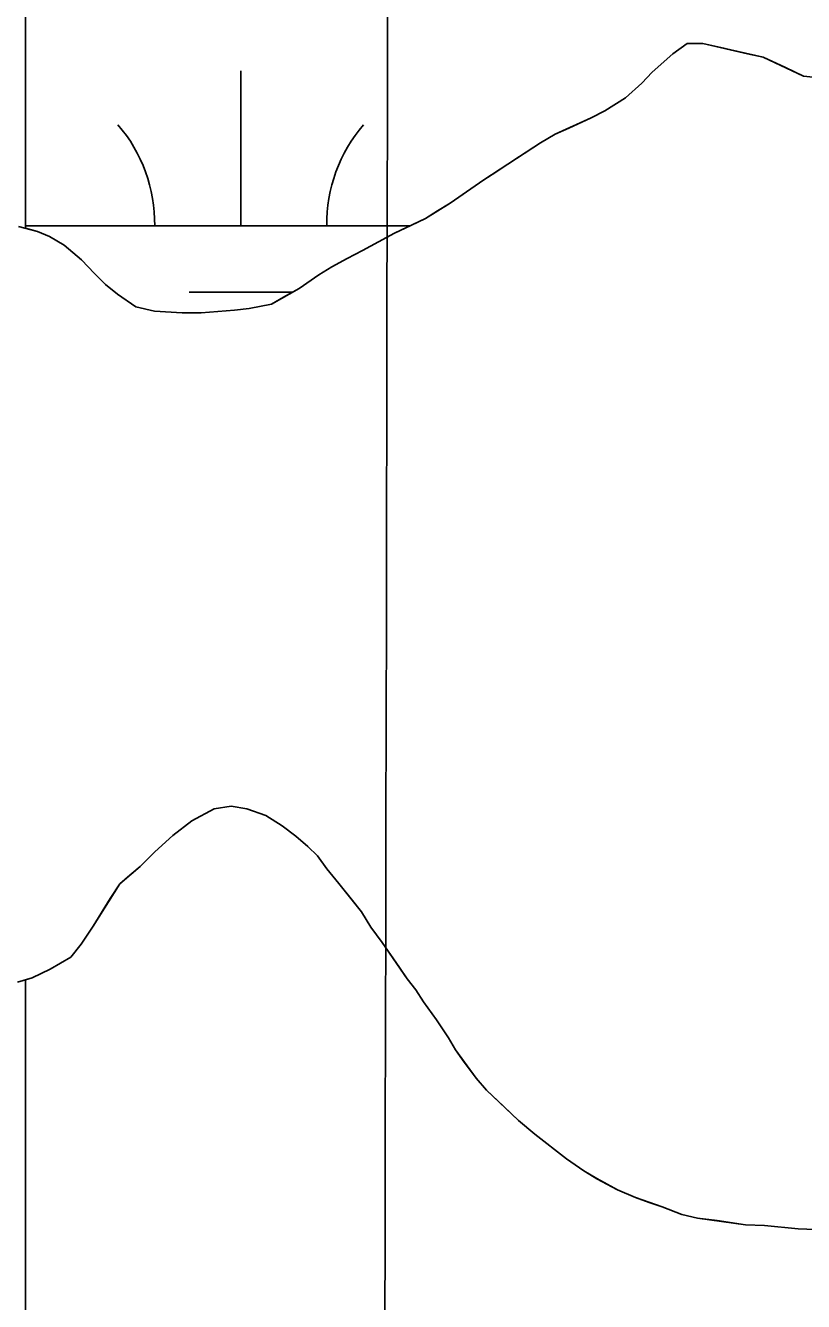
# Model space of a CAD drawing. Extents: x 3177185 to 3215018, y 812988 to 838321.
# Drawn here: x 3207474.8 to 3207655.5, y 831557.4 to 831854 of the extents above; entities that cross this region are included whole.
import ezdxf

# ---------------------------------------------------------------- set-up
doc = ezdxf.new("R2010")
doc.units = 0
for name, color, linetype in [('V-GRID-MAJR', 7, 'Continuous'), ('V-SITE-VEGE', 7, 'Continuous'), ('V-TOPO-SHOR', 7, 'Continuous'), ('V-WETL-SWMP', 7, 'Continuous')]:
    doc.layers.add(name, color=color, linetype=linetype)

msp = doc.modelspace()

# ---------------------------------------------------------------- linework, layer by layer
at = {"layer": 'V-GRID-MAJR'}
msp.add_spline([(3207531.376, 818338.329), (3207543.717, 824398.669), (3207556.061, 830460.951), (3207568.406, 836523.273), (3207568.41, 836525.176)], degree=3, dxfattribs=at)
at = {"layer": 'V-SITE-VEGE'}
for p, q in [((3207625.127, 831847.3600000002), (3207628.518, 831849.764)), ((3207628.518, 831849.764), (3207632.115, 831849.772)), ((3207632.115, 831849.772), (3207646.111, 831846.6020000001)), ((3207620.339, 831843.1530000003), (3207625.127, 831847.3600000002)), ((3207646.111, 831846.6020000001), (3207655.511, 831842.2250000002)), ((3207617.947, 831840.55), (3207620.339, 831843.1530000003)), ((3207614.156, 831837.1460000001), (3207617.947, 831840.55)), ((3207609.365, 831834.14), (3207614.156, 831837.1460000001)), ((3207606.173, 831832.536), (3207609.365, 831834.14)), ((3207597.786, 831828.721), (3207606.173, 831832.5360000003)), ((3207594.395, 831826.716), (3207597.786, 831828.721)), ((3207581.224, 831818.0960000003), (3207594.395, 831826.716)), ((3207573.4420000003, 831812.6830000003), (3207581.224, 831818.0960000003)), ((3207567.654, 831809.074), (3207573.4420000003, 831812.6830000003)), ((3207473.139, 831807.284), (3207477.538, 831806.095)), ((3207560.467, 831805.665), (3207567.654, 831809.074)), ((3207477.538, 831806.095), (3207480.335, 831804.9010000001)), ((3207480.335, 831804.9010000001), (3207483.735, 831802.91)), ((3207553.08, 831801.652), (3207560.467, 831805.665)), ((3207483.735, 831802.91), (3207487.7430000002, 831799.5210000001)), ((3207549.488, 831799.846), (3207553.08, 831801.652)), ((3207487.7430000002, 831799.5210000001), (3207490.745, 831796.3300000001)), ((3207545.896, 831797.841), (3207549.488, 831799.846)), ((3207490.745, 831796.3300000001), (3207493.348, 831793.737)), ((3207538.312, 831792.8300000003), (3207542.9020000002, 831796.0370000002)), ((3207542.9020000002, 831796.0370000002), (3207545.896, 831797.8410000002)), ((3207493.348, 831793.737), (3207496.15, 831791.546)), ((3207531.924, 831789.219), (3207538.312, 831792.8300000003)), ((3207496.15, 831791.546), (3207500.352, 831788.556)), ((3207526.731, 831788.209), (3207531.924, 831789.219)), ((3207500.352, 831788.556), (3207504.752, 831787.564)), ((3207504.752, 831787.5640000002), (3207511.147, 831787.1790000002)), ((3207511.147, 831787.179), (3207515.542, 831787.187)), ((3207515.542, 831787.187), (3207523.335, 831787.806)), ((3207523.335, 831787.806), (3207526.731, 831788.209)), ((3207518.576, 831671.893), (3207513.386, 831669.085)), ((3207522.571, 831672.502), (3207518.576, 831671.893)), ((3207526.17, 831671.91), (3207522.571, 831672.502)), ((3207530.569, 831670.318), (3207526.17, 831671.9100000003)), ((3207513.386, 831669.0850000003), (3207508.9930000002, 831665.68)), ((3207534.37, 831667.9280000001), (3207530.569, 831670.3179999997)), ((3207537.573, 831665.5380000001), (3207534.37, 831667.9280000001)), ((3207508.9930000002, 831665.68), (3207504.809, 831661.8740000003)), ((3207540.374, 831663.1460000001), (3207537.573, 831665.5380000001)), ((3207504.809, 831661.8740000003), (3207501.417, 831658.471)), ((3207542.576, 831660.953), (3207540.374, 831663.1460000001)), ((3207501.417, 831658.471), (3207496.629, 831654.4650000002)), ((3207544.782, 831657.959), (3207542.576, 831660.953)), ((3207547.586, 831654.5670000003), (3207544.782, 831657.959)), ((3207496.629, 831654.4650000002), (3207490.454, 831644.661)), ((3207552.796, 831647.985), (3207547.586, 831654.5670000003)), ((3207554.999, 831644.393), (3207552.796, 831647.985)), ((3207490.454, 831644.661), (3207487.665, 831640.458)), ((3207557.6040000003, 831640.8010000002), (3207554.999, 831644.393)), ((3207563.419, 831632.4180000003), (3207557.6040000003, 831640.8010000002)), ((3207487.665, 831640.458), (3207485.273, 831637.454)), ((3207485.273, 831637.454), (3207480.487, 831634.6480000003)), ((3207476.293, 831632.6410000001), (3207472.897, 831631.636)), ((3207480.487, 831634.6480000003), (3207476.293, 831632.6410000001)), ((3207565.4220000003, 831629.8250000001), (3207563.419, 831632.4180000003)), ((3207567.2260000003, 831627.032), (3207565.4220000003, 831629.8250000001)), ((3207570.23, 831622.8420000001), (3207567.2260000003, 831627.032)), ((3207573.036, 831618.6510000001), (3207570.23, 831622.8420000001)), ((3207574.642, 831615.856), (3207573.036, 831618.6510000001)), ((3207579.45, 831609.2720000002), (3207574.642, 831615.856)), ((3207581.855, 831606.478), (3207579.45, 831609.2720000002)), ((3207589.262, 831599.501), (3207581.855, 831606.478)), ((3207593.065, 831596.312), (3207589.262, 831599.501)), ((3207600.471, 831590.5300000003), (3207593.065, 831596.312)), ((3207604.473, 831587.741), (3207600.471, 831590.5300000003)), ((3207607.473, 831585.947), (3207604.473, 831587.741)), ((3207612.276, 831583.36), (3207607.473, 831585.947)), ((3207616.474, 831581.5700000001), (3207612.276, 831583.36)), ((3207622.673, 831579.385), (3207616.474, 831581.5700000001)), ((3207627.273, 831577.5970000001), (3207622.673, 831579.385)), ((3207630.874, 831576.8050000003), (3207627.273, 831577.5970000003)), ((3207642.066, 831575.23), (3207630.874, 831576.805)), ((3207646.463, 831575.037), (3207642.066, 831575.23)), ((3207654.258, 831574.255), (3207646.463, 831575.037)), ((3207660.252, 831574.066), (3207654.258, 831574.255))]:
    msp.add_line(p, q, dxfattribs=at)
at = {"layer": 'V-TOPO-SHOR'}
for points in [[(3207609.365, 831834.14), (3207614.156, 831837.1460000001), (3207617.947, 831840.55), (3207620.339, 831843.153), (3207625.127, 831847.36), (3207628.518, 831849.764), (3207632.115, 831849.772), (3207637.312, 831848.582), (3207642.5100000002, 831847.395), (3207646.109, 831846.6020000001), (3207651.311, 831844.216), (3207655.511, 831842.225)], [(3207473.139, 831807.284), (3207477.538, 831806.095), (3207480.3370000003, 831804.9010000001), (3207483.737, 831802.91), (3207487.7430000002, 831799.5210000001), (3207490.745, 831796.3300000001), (3207493.348, 831793.737), (3207496.15, 831791.546), (3207500.352, 831788.556), (3207504.752, 831787.566), (3207511.147, 831787.179), (3207515.542, 831787.187), (3207523.335, 831787.804), (3207526.731, 831788.209), (3207531.924, 831789.219), (3207534.72, 831790.8250000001), (3207538.312, 831792.8300000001), (3207542.9020000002, 831796.037), (3207545.896, 831797.841), (3207549.488, 831799.846), (3207553.08, 831801.652), (3207560.467, 831805.665), (3207564.2600000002, 831807.471), (3207567.654, 831809.074), (3207570.447, 831810.881), (3207573.4420000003, 831812.683), (3207577.232, 831815.29), (3207581.224, 831818.096), (3207584.017, 831819.898), (3207588.009, 831822.505), (3207594.395, 831826.716), (3207597.786, 831828.721), (3207600.983, 831830.126), (3207606.173, 831832.534), (3207609.365, 831834.14)], [(3207589.262, 831599.501), (3207585.859, 831602.689), (3207581.855, 831606.478), (3207579.45, 831609.272), (3207576.645, 831613.062), (3207574.642, 831615.856), (3207573.036, 831618.6510000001), (3207570.23, 831622.8420000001), (3207567.2260000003, 831627.032), (3207565.4220000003, 831629.8250000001), (3207563.417, 831632.4180000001), (3207561.614, 831635.013), (3207557.6040000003, 831640.801), (3207554.999, 831644.393), (3207552.796, 831647.985), (3207550.3910000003, 831650.975), (3207547.586, 831654.567), (3207544.782, 831657.959), (3207542.576, 831660.953), (3207540.374, 831663.1460000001), (3207537.573, 831665.5380000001), (3207534.37, 831667.9280000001), (3207530.569, 831670.318), (3207526.17, 831671.91), (3207522.571, 831672.502), (3207518.576, 831671.893), (3207513.386, 831669.085), (3207508.995, 831665.68), (3207504.809, 831661.8740000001), (3207501.417, 831658.471), (3207499.023, 831656.468), (3207496.629, 831654.465), (3207494.44, 831651.061), (3207490.454, 831644.661), (3207487.665, 831640.458), (3207485.273, 831637.454), (3207480.485, 831634.648), (3207476.293, 831632.6410000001), (3207472.897, 831631.636)], [(3207660.252, 831574.066), (3207654.258, 831574.255), (3207646.463, 831575.037), (3207642.066, 831575.23), (3207635.469, 831576.215), (3207630.874, 831576.805), (3207627.273, 831577.5970000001), (3207622.673, 831579.385), (3207619.6750000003, 831580.378), (3207616.474, 831581.5700000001), (3207612.276, 831583.36), (3207607.473, 831585.949), (3207604.473, 831587.741), (3207600.471, 831590.53), (3207593.065, 831596.312), (3207589.262, 831599.501)]]:
    msp.add_lwpolyline(points, dxfattribs=at)
at = {"layer": 'V-WETL-SWMP'}
for p, q in [((3207474.7573159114, 836525.3934465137), (3207474.756848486, 831806.8462542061)), ((3207625.125847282, 831847.3602562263), (3207628.517847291, 831849.7642562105)), ((3207628.517847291, 831849.7642562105), (3207632.114847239, 831849.7722562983)), ((3207632.114847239, 831849.7722562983), (3207642.510847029, 831847.395256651)), ((3207620.338847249, 831843.1532562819), (3207625.125847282, 831847.3602562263)), ((3207642.510847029, 831847.395256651), (3207646.108846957, 831846.6032567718)), ((3207646.108846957, 831846.6032567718), (3207651.309846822, 831844.2162569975)), ((3207524.768549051, 831807.4081221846), (3207524.7685499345, 831843.408121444)), ((3207617.94584722, 831840.5512563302), (3207620.338847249, 831843.1532562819)), ((3207651.309846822, 831844.2162569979), (3207655.509846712, 831842.2262571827)), ((3207614.155847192, 831837.1462563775), (3207617.94584722, 831840.5512563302)), ((3207655.509846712, 831842.2262571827), (3207662.5058465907, 831841.4412573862)), ((3207609.365847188, 831834.1392563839), (3207614.155847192, 831837.1462563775)), ((3207606.171847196, 831832.5342563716), (3207609.365847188, 831834.1392563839)), ((3207600.981847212, 831830.1252563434), (3207606.171847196, 831832.5342563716)), ((3207594.393847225, 831826.7152563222), (3207597.7868472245, 831828.7202563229)), ((3207597.7868472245, 831828.7202563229), (3207600.981847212, 831830.1252563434)), ((3207588.0078472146, 831822.5052563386), (3207594.393847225, 831826.7152563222)), ((3207584.0168472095, 831819.8992563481), (3207588.0078472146, 831822.5052563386)), ((3207581.222847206, 831818.0952563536), (3207584.0168472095, 831819.8992563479)), ((3207577.2328471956, 831815.2902563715), (3207581.222847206, 831818.0952563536)), ((3207570.4468471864, 831810.8802563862), (3207573.4408471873, 831812.6842563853)), ((3207573.4408471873, 831812.6842563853), (3207577.2328471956, 831815.2902563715)), ((3207567.6528471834, 831809.0752563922), (3207570.4468471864, 831810.8802563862)), ((3207474.756848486, 831806.8462542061), (3207477.536848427, 831806.0942543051)), ((3207474.7685494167, 831807.4081221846), (3207564.129351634, 831807.4081221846)), ((3207560.466847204, 831805.6642563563), (3207564.2598471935, 831807.4702563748)), ((3207564.2598471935, 831807.4702563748), (3207567.6528471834, 831809.0752563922)), ((3207477.536848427, 831806.0942543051), (3207480.3368483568, 831804.901254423)), ((3207480.3368483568, 831804.901254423), (3207483.737848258, 831802.9102545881)), ((3207553.0808472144, 831801.65225634), (3207560.4668472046, 831805.6642563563)), ((3207483.737848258, 831802.9102545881), (3207487.7418481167, 831799.5212548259)), ((3207549.4878472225, 831799.8462563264), (3207553.0808472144, 831801.65225634)), ((3207487.7418481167, 831799.5212548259), (3207490.7458479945, 831796.3302550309)), ((3207545.894847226, 831797.8412563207), (3207549.4878472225, 831799.8462563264)), ((3207490.7458479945, 831796.3302550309), (3207493.3488478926, 831793.7372552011)), ((3207538.3118472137, 831792.830256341), (3207542.9008472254, 831796.0362563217)), ((3207542.9008472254, 831796.0362563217), (3207545.894847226, 831797.8412563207)), ((3207493.3488478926, 831793.7372552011), (3207496.150847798, 831791.5452553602)), ((3207512.768548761, 831791.9771225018), (3207536.768548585, 831791.977122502)), ((3207534.718847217, 831790.8242563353), (3207538.3118472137, 831792.830256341)), ((3207496.150847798, 831791.5452553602), (3207500.3528476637, 831788.5562555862)), ((3207526.7308472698, 831788.2102562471), (3207531.9248472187, 831789.2202563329)), ((3207531.9248472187, 831789.2202563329), (3207534.718847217, 831790.8242563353)), ((3207500.3528476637, 831788.5562555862), (3207504.7518475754, 831787.5662557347)), ((3207504.7518475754, 831787.5662557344), (3207511.146847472, 831787.1792559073)), ((3207511.146847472, 831787.1792559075), (3207515.5428474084, 831787.1882560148)), ((3207515.5428474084, 831787.1882560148), (3207523.334847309, 831787.8032561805)), ((3207523.334847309, 831787.8032561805), (3207526.7308472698, 831788.2102562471)), ((3207518.575844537, 831671.8942608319), (3207513.385844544, 831669.0852608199)), ((3207522.5708444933, 831672.5012609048), (3207518.575844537, 831671.8942608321)), ((3207526.168844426, 831671.9092610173), (3207522.5708444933, 831672.5012609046)), ((3207530.5678443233, 831670.3192611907), (3207526.168844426, 831671.9092610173)), ((3207513.385844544, 831669.0852608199), (3207508.9958445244, 831665.6792608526)), ((3207534.369844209, 831667.9292613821), (3207530.5678443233, 831670.3192611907)), ((3207537.5718441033, 831665.538261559), (3207534.3698442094, 831667.9292613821)), ((3207508.9958445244, 831665.6792608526), (3207504.8078444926, 831661.8742609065)), ((3207540.374844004, 831663.1462617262), (3207537.5718441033, 831665.538261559)), ((3207504.8078444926, 831661.8742609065), (3207501.4178444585, 831658.4702609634)), ((3207542.576843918, 831660.9522618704), (3207540.374844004, 831663.1462617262)), ((3207501.4178444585, 831658.4702609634), (3207496.62984443, 831654.4642610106)), ((3207544.7808438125, 831657.9592620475), (3207542.576843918, 831660.9522618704)), ((3207547.585843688, 831654.5682622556), (3207544.7808438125, 831657.9592620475)), ((3207496.62984443, 831654.4642610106), (3207494.438844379, 831651.062261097)), ((3207550.3908435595, 831650.9762624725), (3207547.585843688, 831654.5682622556)), ((3207494.438844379, 831651.062261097), (3207490.45484428, 831644.6602612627)), ((3207552.7948434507, 831647.9842626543), (3207550.390843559, 831650.9762624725)), ((3207554.9998433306, 831644.3922628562), (3207552.7948434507, 831647.9842626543)), ((3207490.45484428, 831644.6602612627), (3207487.665844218, 831640.458261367)), ((3207557.6048432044, 831640.8002630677), (3207554.9998433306, 831644.3922628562)), ((3207561.6138430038, 831635.0132634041), (3207557.6048432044, 831640.8002630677)), ((3207487.665844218, 831640.458261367), (3207485.273844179, 831637.4552614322)), ((3207485.273844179, 831637.4552614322), (3207480.48384418, 831634.6482614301)), ((3207563.4168429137, 831632.4192635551), (3207561.6138430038, 831635.0132634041)), ((3207474.7568442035, 831632.1862613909), (3207474.756674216, 831394.6045465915)), ((3207476.2918441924, 831632.6412614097), (3207474.7568442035, 831632.1862613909)), ((3207480.48384418, 831634.6482614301), (3207476.2918441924, 831632.6412614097)), ((3207565.4208428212, 831629.825263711), (3207563.4168429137, 831632.4192635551)), ((3207567.2248427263, 831627.0312638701), (3207565.4208428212, 831629.825263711)), ((3207570.2308425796, 831622.8412641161), (3207567.2248427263, 831627.0312638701)), ((3207573.036842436, 831618.6512643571), (3207570.2308425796, 831622.8412641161)), ((3207574.6408423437, 831615.8562645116), (3207573.036842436, 831618.6512643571)), ((3207576.644842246, 831613.0632646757), (3207574.6408423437, 831615.8562645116)), ((3207579.4508421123, 831609.2722649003), (3207576.644842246, 831613.0632646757)), ((3207581.853842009, 831606.479265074), (3207579.4508421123, 831609.2722649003)), ((3207585.858841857, 831602.6902653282), (3207581.853842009, 831606.479265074)), ((3207589.2618417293, 831599.5002655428), (3207585.858841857, 831602.6902653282)), ((3207593.064841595, 831596.3112657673), (3207589.2618417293, 831599.500265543)), ((3207600.4708413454, 831590.5312661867), (3207593.064841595, 831596.3112657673)), ((3207604.4728412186, 831587.7412663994), (3207600.4708413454, 831590.5312661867)), ((3207607.4738411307, 831585.949266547), (3207604.4728412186, 831587.7412663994)), ((3207612.274840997, 831583.3612667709), (3207607.4738411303, 831585.949266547)), ((3207616.474840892, 831581.5712669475), (3207612.274840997, 831583.3612667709)), ((3207619.674840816, 831580.3792670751), (3207616.474840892, 831581.5712669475)), ((3207622.6738407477, 831579.3862671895), (3207619.674840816, 831580.3792670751)), ((3207627.2738406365, 831577.5972673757), (3207622.6738407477, 831579.3862671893)), ((3207630.8728405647, 831576.8052674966), (3207627.2738406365, 831577.5972673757)), ((3207635.469840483, 831576.2142676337), (3207630.8728405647, 831576.8052674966)), ((3207642.0658403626, 831575.2292678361), (3207635.469840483, 831576.214267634)), ((3207646.4628402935, 831575.0382679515), (3207642.0658403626, 831575.2292678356)), ((3207654.2578401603, 831574.2542681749), (3207646.4628402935, 831575.0382679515)), ((3207660.2528400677, 831574.0672683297), (3207654.2578401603, 831574.2542681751))]:
    msp.add_line(p, q, dxfattribs=at)
for centre, radius, start, end in [((3207469.5256133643, 831807.8829253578), 35.24628790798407, 359.2281799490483, 40.771838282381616), ((3207580.0114847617, 831807.8829253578), 35.246287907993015, 139.22817692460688, 180.7718352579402)]:
    msp.add_arc(centre, radius, start, end, dxfattribs=at)

doc.saveas('drawing.dxf')
